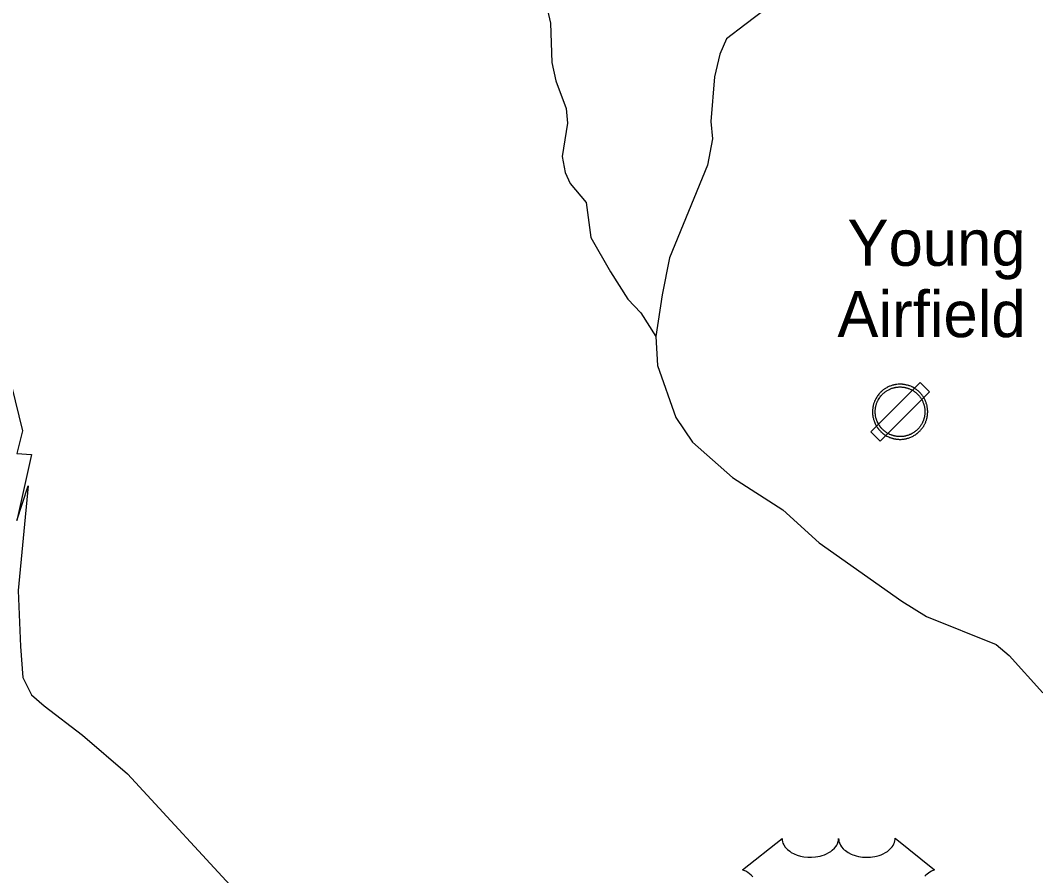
# Model space of a CAD drawing. Extents: x 2056842 to 2160602, y 826753 to 1016856.
# Drawn here: x 2112847 to 2116153, y 922545 to 925331 of the extents above; entities that cross this region are included whole.
import ezdxf

# ---------------------------------------------------------------- set-up
doc = ezdxf.new("R2010")
doc.units = 0
for name, color, linetype in [('Exist Aviation Commercial or Municipal Label', 7, 'Continuous'), ('Exist Aviation Field Marked Auxiliary CELL', 7, 'Continuous'), ('Exist Hydrographic Creek Single Shore', 7, 'Continuous'), ('Exist Hydrographic Misc Water Feature', 7, 'Continuous'), ('Exist Road Primary US Shield CELL', 7, 'Continuous')]:
    doc.layers.add(name, color=color, linetype=linetype)

msp = doc.modelspace()

# ---------------------------------------------------------------- linework, layer by layer
at = {"layer": 'Exist Aviation Field Marked Auxiliary CELL'}
for points in [[(2115806.8, 924121.4), (2115776.6, 924151.6), (2115616.1, 923991.1), (2115646.3, 923960.9)], [(2115668.6, 923977.3), (2115672, 923975.6), (2115673.8, 923974.7), (2115674.7, 923974.3), (2115677.6, 923973), (2115678, 923972.9), (2115678.8, 923972.6), (2115681, 923971.8), (2115682.3, 923971.3), (2115684.7, 923970.6), (2115686.6, 923969.9), (2115687.9, 923969.6), (2115690.9, 923968.8), (2115691.6, 923968.7), (2115692.8, 923968.4), (2115694.7, 923968), (2115695.3, 923967.9), (2115696.2, 923967.7), (2115697.4, 923967.6), (2115700.1, 923967.1), (2115702.7, 923966.9), (2115705.8, 923966.6), (2115708.7, 923966.5), (2115710.3, 923966.4), (2115712.1, 923966.4), (2115714.8, 923966.4), (2115717.8, 923966.6), (2115721.4, 923967), (2115724.6, 923967.4), (2115727.4, 923967.9), (2115728.8, 923968.1), (2115729.3, 923968.2), (2115730.1, 923968.4), (2115731.2, 923968.7), (2115732.7, 923969), (2115733.7, 923969.3), (2115736.1, 923969.9), (2115738.2, 923970.5), (2115739, 923970.8), (2115743.2, 923972.2), (2115746.9, 923973.7), (2115749.1, 923974.7), (2115751.8, 923976), (2115754.5, 923977.4), (2115756.6, 923978.5), (2115758.9, 923980), (2115761.2, 923981.4), (2115763.8, 923983.3), (2115766.2, 923985.1), (2115767.2, 923985.9), (2115767.6, 923986.2), (2115768.6, 923987), (2115770.3, 923988.4), (2115772.9, 923990.8), (2115774.9, 923992.7), (2115776.5, 923994.4), (2115778.3, 923996.3), (2115780.1, 923998.3), (2115781.6, 924000.3), (2115783.7, 924002.9), (2115785.2, 924005), (2115786.8, 924007.4), (2115788.3, 924009.9), (2115789, 924010.9), (2115790.2, 924013.1), (2115791.4, 924015.3), (2115792.1, 924016.8), (2115793, 924018.6), (2115793.8, 924020.5), (2115795.2, 924023.9), (2115795.7, 924025.2), (2115796.5, 924027.4), (2115797, 924029.1), (2115797.3, 924030.1), (2115797.8, 924031.5), (2115798.2, 924032.9), (2115798.7, 924035.1), (2115799.2, 924037.1), (2115800, 924041.6), (2115800.2, 924042.3), (2115800.5, 924044.8), (2115800.7, 924046.7), (2115800.9, 924048.2), (2115801.1, 924051.5), (2115801.3, 924055.3), (2115801.3, 924057.9), (2115801.1, 924061.2), (2115800.9, 924064.2), (2115800.8, 924065.6), (2115800.6, 924066.8), (2115800.4, 924068.3), (2115800.1, 924070.5), (2115799.9, 924071.5), (2115799.5, 924074.1), (2115799.3, 924074.9), (2115799.1, 924075.9), (2115798.7, 924077.6), (2115798.2, 924079.6), (2115797.6, 924081.6), (2115796.8, 924084.2), (2115796.6, 924084.7), (2115796, 924086.5), (2115795.2, 924088.7), (2115794.2, 924091.1), (2115793.2, 924093.6), (2115792.1, 924095.8), (2115790.8, 924098.4), (2115789.6, 924100.4), (2115789, 924101.5), (2115788.6, 924102.2), (2115787.6, 924103.9), (2115786.3, 924105.9), (2115784.8, 924108.1), (2115783.4, 924110), (2115781.7, 924112.3), (2115780.3, 924113.9), (2115778.5, 924116.1), (2115776.7, 924117.9), (2115775, 924119.7), (2115774.6, 924120.1), (2115773.6, 924121.1), (2115772.1, 924122.4), (2115770.1, 924124.3), (2115768.2, 924125.8), (2115766.2, 924127.4), (2115764.4, 924128.8), (2115763.7, 924129.3), (2115763.2, 924129.6), (2115762.5, 924130.1), (2115761, 924131.1), (2115759.5, 924132.1), (2115758.2, 924132.9), (2115756.2, 924134.2), (2115752.7, 924136), (2115751.1, 924136.9), (2115750.6, 924137.1), (2115748.4, 924138.1), (2115746, 924139.2), (2115742.7, 924140.4), (2115741.3, 924140.9), (2115739.4, 924141.6), (2115738.5, 924141.9), (2115736, 924142.7), (2115733.7, 924143.3), (2115732.8, 924143.5), (2115730.7, 924144), (2115728.4, 924144.5), (2115726.1, 924144.8), (2115724.5, 924145.1), (2115720.4, 924145.6), (2115719.7, 924145.7), (2115717.6, 924145.8), (2115715.5, 924146), (2115715, 924146), (2115710, 924146.1), (2115706.9, 924146), (2115705.1, 924145.8), (2115701, 924145.5), (2115700.7, 924145.4), (2115699.1, 924145.2), (2115697.4, 924144.9), (2115696.1, 924144.8), (2115695.1, 924144.6), (2115692.4, 924144), (2115691, 924143.7), (2115689.7, 924143.4), (2115687, 924142.7), (2115684.5, 924141.9), (2115682.6, 924141.3), (2115682.1, 924141.1), (2115678.9, 924140), (2115677.8, 924139.5), (2115677.1, 924139.2), (2115674.4, 924138.1), (2115672.7, 924137.3), (2115669.5, 924135.8), (2115667.8, 924134.7), (2115665.4, 924133.4), (2115663.6, 924132.3), (2115661.6, 924131), (2115660.1, 924130), (2115658.1, 924128.5), (2115656.9, 924127.6), (2115654, 924125.3), (2115653.5, 924124.9), (2115652, 924123.6), (2115650.6, 924122.3), (2115650.3, 924122), (2115648.9, 924120.7), (2115646.9, 924118.8), (2115645.6, 924117.2), (2115644.1, 924115.7), (2115642.2, 924113.5), (2115640.1, 924110.8), (2115638.4, 924108.4), (2115638, 924107.9), (2115637.6, 924107.3), (2115636.8, 924106.2), (2115636.5, 924105.7), (2115635.3, 924104), (2115633.4, 924100.7), (2115633.2, 924100.4), (2115632.8, 924099.5), (2115632.3, 924098.6), (2115630.9, 924095.9), (2115630.3, 924094.6), (2115628.6, 924090.9), (2115626.9, 924086.4), (2115626.1, 924084.2), (2115625.3, 924081.8), (2115625.2, 924081.1), (2115624.8, 924079.8), (2115624.3, 924077.8), (2115624.1, 924077.2), (2115623.4, 924073.9), (2115623.1, 924072.6), (2115623, 924071.5), (2115622.6, 924069.2), (2115622.5, 924068.5), (2115622.4, 924067.7), (2115622.2, 924065.9), (2115621.9, 924063.6), (2115621.9, 924062.7), (2115621.8, 924061.7), (2115621.7, 924059.4), (2115621.7, 924058.3), (2115621.7, 924056.3), (2115621.7, 924054.6), (2115621.7, 924052.1), (2115621.9, 924049.9), (2115621.9, 924049.2), (2115622.1, 924047.2), (2115622.4, 924044.7), (2115622.6, 924043.5), (2115622.7, 924042.5), (2115623.2, 924039.7), (2115623.8, 924036.8), (2115624.4, 924034), (2115625.2, 924031.2), (2115625.8, 924029.2), (2115626.6, 924026.7), (2115626.9, 924025.9), (2115627.7, 924023.9), (2115628.9, 924020.7), (2115630.4, 924017.5), (2115631.7, 924014.9), (2115632.2, 924014), (2115632.7, 924013.1), (2115633.7, 924011.3), (2115634, 924010.9), (2115635.2, 924008.8), (2115636.6, 924006.7), (2115637.8, 924004.9), (2115638, 924004.5), (2115639.4, 924002.7), (2115639.8, 924002.1), (2115640.5, 924001.1), (2115641.1, 924000.4), (2115641.7, 923999.7), (2115642.4, 923998.8), (2115643.1, 923997.9), (2115643.6, 923997.5), (2115644.5, 923996.5), (2115645.9, 923994.8), (2115646.6, 923994.1), (2115648, 923992.8), (2115649.2, 923991.5), (2115650.1, 923990.7), (2115651, 923989.8), (2115652.8, 923988.2), (2115653.6, 923987.6), (2115655.8, 923985.8), (2115656.9, 923984.9), (2115657.5, 923984.5), (2115659.8, 923982.8), (2115662.1, 923981.3), (2115665.2, 923979.3)], [(2115672.9, 923985.1), (2115669.8, 923987), (2115667, 923988.8), (2115664.9, 923990.1), (2115662.8, 923991.6), (2115662.3, 923992), (2115661.3, 923992.8), (2115659.3, 923994.4), (2115658.7, 923995), (2115657, 923996.4), (2115656.1, 923997.2), (2115655.4, 923998), (2115654.2, 923999.1), (2115653, 924000.3), (2115652.4, 924000.9), (2115651.1, 924002.4), (2115650.3, 924003.3), (2115649.9, 924003.7), (2115649.3, 924004.5), (2115648.6, 924005.3), (2115648.1, 924006), (2115647.6, 924006.6), (2115646.9, 924007.4), (2115646.5, 924008), (2115645.3, 924009.6), (2115645.1, 924010), (2115644, 924011.6), (2115642.7, 924013.5), (2115641.6, 924015.4), (2115641.4, 924015.8), (2115640.5, 924017.3), (2115640.1, 924018.2), (2115639.6, 924019), (2115638.5, 924021.3), (2115637.1, 924024.3), (2115636, 924027.1), (2115635.3, 924028.9), (2115635, 924029.7), (2115634.3, 924031.9), (2115633.7, 924033.7), (2115633, 924036.2), (2115632.5, 924038.7), (2115631.9, 924041.3), (2115631.5, 924043.9), (2115631.4, 924044.8), (2115631.2, 924045.8), (2115631, 924048.1), (2115630.8, 924049.9), (2115630.7, 924050.6), (2115630.6, 924052.5), (2115630.5, 924054.8), (2115630.5, 924056.3), (2115630.6, 924058.1), (2115630.6, 924059.1), (2115630.7, 924061.2), (2115630.8, 924062), (2115630.8, 924062.9), (2115631, 924064.9), (2115631.2, 924066.6), (2115631.3, 924067.3), (2115631.4, 924067.9), (2115631.7, 924070), (2115631.9, 924071), (2115632.1, 924072.2), (2115632.8, 924075.1), (2115632.9, 924075.6), (2115633.4, 924077.5), (2115633.7, 924078.6), (2115633.9, 924079.3), (2115634.5, 924081.4), (2115635.2, 924083.5), (2115636.8, 924087.5), (2115638.3, 924090.8), (2115638.9, 924092), (2115640.1, 924094.4), (2115640.6, 924095.3), (2115641, 924096), (2115641.1, 924096.3), (2115642.9, 924099.3), (2115643.9, 924100.8), (2115644.2, 924101.3), (2115644.9, 924102.3), (2115645.2, 924102.8), (2115645.6, 924103.2), (2115647.1, 924105.4), (2115649, 924107.8), (2115650.8, 924109.8), (2115652.1, 924111.2), (2115653.3, 924112.6), (2115655.1, 924114.3), (2115656.3, 924115.5), (2115656.6, 924115.8), (2115657.9, 924116.9), (2115659.2, 924118.1), (2115659.7, 924118.5), (2115662.3, 924120.5), (2115663.3, 924121.3), (2115665.2, 924122.7), (2115666.6, 924123.6), (2115668.3, 924124.7), (2115669.9, 924125.7), (2115672.2, 924127), (2115673.7, 924127.9), (2115676.5, 924129.2), (2115678.1, 924130), (2115680.5, 924131), (2115681.1, 924131.3), (2115682.1, 924131.7), (2115685, 924132.7), (2115685.5, 924132.9), (2115687.2, 924133.4), (2115689.4, 924134.1), (2115691.8, 924134.7), (2115693.1, 924135), (2115694.3, 924135.3), (2115696.8, 924135.8), (2115697.6, 924136), (2115698.8, 924136.2), (2115700.4, 924136.4), (2115701.8, 924136.6), (2115702.1, 924136.6), (2115705.7, 924137), (2115707.4, 924137.1), (2115710.1, 924137.2), (2115714.6, 924137.1), (2115715.1, 924137.1), (2115717, 924137), (2115718.9, 924136.8), (2115719.5, 924136.8), (2115723.2, 924136.3), (2115724.7, 924136.1), (2115726.7, 924135.7), (2115728.8, 924135.3), (2115730.7, 924134.8), (2115731.5, 924134.6), (2115733.6, 924134.1), (2115735.9, 924133.4), (2115736.6, 924133.1), (2115738.3, 924132.6), (2115739.6, 924132.1), (2115742.6, 924131), (2115744.8, 924130), (2115746.7, 924129.1), (2115747.1, 924128.9), (2115748.6, 924128.1), (2115751.7, 924126.4), (2115753.6, 924125.3), (2115754.8, 924124.6), (2115756.1, 924123.7), (2115757.4, 924122.8), (2115758.1, 924122.4), (2115758.5, 924122.1), (2115759.2, 924121.6), (2115760.7, 924120.4), (2115762.6, 924118.9), (2115764.3, 924117.5), (2115766.1, 924115.9), (2115767.4, 924114.7), (2115768.3, 924113.8), (2115768.7, 924113.4), (2115770.3, 924111.8), (2115771.8, 924110.1), (2115773.5, 924108.2), (2115774.7, 924106.8), (2115776.2, 924104.7), (2115777.5, 924103), (2115778.9, 924101), (2115780, 924099.1), (2115780.9, 924097.6), (2115781.3, 924097), (2115781.9, 924096), (2115782.9, 924094.2), (2115784.1, 924091.9), (2115785.1, 924089.9), (2115786, 924087.6), (2115786.9, 924085.5), (2115787.6, 924083.5), (2115788.2, 924081.9), (2115788.3, 924081.4), (2115789.1, 924079.1), (2115789.6, 924077.2), (2115790, 924075.5), (2115790.4, 924073.9), (2115790.6, 924073), (2115790.7, 924072.3), (2115791.2, 924070), (2115791.3, 924069.1), (2115791.6, 924067.1), (2115791.8, 924065.8), (2115791.9, 924064.7), (2115792, 924063.4), (2115792.2, 924060.7), (2115792.4, 924057.7), (2115792.4, 924055.4), (2115792.3, 924052), (2115792, 924049), (2115791.9, 924047.7), (2115791.7, 924045.9), (2115791.4, 924043.7), (2115791.3, 924043), (2115790.5, 924039), (2115790, 924037.2), (2115789.6, 924035.3), (2115789.2, 924034), (2115788.8, 924032.7), (2115788.6, 924031.8), (2115788.1, 924030.3), (2115787.3, 924028.3), (2115786.9, 924027.1), (2115785.6, 924024), (2115784.9, 924022.4), (2115784.1, 924020.8), (2115783.4, 924019.3), (2115782.4, 924017.4), (2115781.3, 924015.4), (2115780.7, 924014.5), (2115779.4, 924012.3), (2115777.9, 924010.1), (2115776.5, 924008.1), (2115774.7, 924005.8), (2115773.3, 924004), (2115771.7, 924002.2), (2115770.1, 924000.5), (2115768.6, 923999), (2115766.8, 923997.2), (2115764.4, 923995.1), (2115762.9, 923993.8), (2115762.1, 923993.1), (2115761.7, 923992.8), (2115760.7, 923992.1), (2115758.6, 923990.5), (2115756.2, 923988.8), (2115754.2, 923987.5), (2115752.1, 923986.2), (2115750.3, 923985.3), (2115747.8, 923983.9), (2115745.4, 923982.8), (2115743.4, 923981.9), (2115740.1, 923980.6), (2115736.3, 923979.3), (2115735.5, 923979), (2115733.7, 923978.5), (2115731.5, 923977.9), (2115730.6, 923977.7), (2115729.2, 923977.3), (2115728.2, 923977.1), (2115727.5, 923976.9), (2115727.1, 923976.9), (2115725.8, 923976.7), (2115723.3, 923976.2), (2115720.4, 923975.8), (2115717.2, 923975.5), (2115714.4, 923975.3), (2115712.1, 923975.3), (2115710.4, 923975.3), (2115709, 923975.4), (2115706.4, 923975.5), (2115703.5, 923975.7), (2115701.3, 923976), (2115698.8, 923976.4), (2115697.8, 923976.5), (2115696.9, 923976.7), (2115696.3, 923976.8), (2115694.7, 923977.1), (2115693.6, 923977.3), (2115692.9, 923977.5), (2115690.2, 923978.2), (2115689.1, 923978.5), (2115687.3, 923979.1), (2115685.2, 923979.7), (2115684, 923980.1), (2115682, 923980.9), (2115681.3, 923981.2), (2115681, 923981.3), (2115678.3, 923982.5), (2115677.5, 923982.8), (2115675.9, 923983.6)]]:
    msp.add_lwpolyline(points, close=True, dxfattribs=at)
at = {"layer": 'Exist Hydrographic Creek Single Shore'}
for points in [[(2114548.8, 925431.6), (2114573.1, 925321.5), (2114577.7, 925193.5), (2114590.2, 925133.8), (2114624.4, 925043.9), (2114628.7, 924995.9), (2114611, 924888), (2114621.4, 924835.9), (2114637.4, 924799.8), (2114689.9, 924738), (2114704.3, 924624.2), (2114768.9, 924512.6), (2114825.1, 924422.8), (2114867.2, 924379), (2114915.8, 924301.2)], [(2112693, 924599.7), (2112712.9, 924539.5), (2112741.1, 924475.6), (2112775.7, 924369.9), (2112796.1, 924234), (2112854.2, 923994.1), (2112836.1, 923920.3), (2112883.4, 923917.4), (2112836.1, 923702.3), (2112872.5, 923815.1), (2112839.9, 923474.4), (2112847.5, 923291.9), (2112855.1, 923190.6), (2112883.2, 923134.3), (2112925.1, 923098.6), (2113049.8, 923003.2), (2113196.4, 922876.6), (2113568.3, 922473.1)]]:
    msp.add_lwpolyline(points, dxfattribs=at)
at = {"layer": 'Exist Hydrographic Misc Water Feature'}
for points in [[(2115673.5, 926118.6), (2115672.2, 926001.3), (2115612.7, 925817.5), (2115573.4, 925718.7), (2115545.5, 925656.6), (2115470.8, 925525.3), (2115380.9, 925450.5), (2115206.1, 925316.2), (2115146.6, 925270.6), (2115124.4, 925220.5), (2115106.7, 925147), (2115095.3, 925001.3), (2115100.4, 924945.2), (2115083.9, 924859), (2114960.7, 924557.5), (2114937.1, 924437.4), (2114916, 924301.4)], [(2114915.8, 924301.2), (2114922.1, 924207.2), (2114980.9, 924037.7), (2115035.3, 923957.8), (2115165.8, 923842.2), (2115330, 923737.1), (2115448.5, 923629.7), (2115717.5, 923439), (2115797.5, 923389.1), (2116024, 923298.1), (2116066.2, 923262.5), (2116176.6, 923141.1)]]:
    msp.add_lwpolyline(points, dxfattribs=at)
at = {"layer": 'Exist Road Primary US Shield CELL'}
msp.add_lwpolyline([(2115231.9, 922541.9), (2115226.2, 922547.6), (2115220.7, 922551.9), (2115215.5, 922555.6), (2115209, 922559.6), (2115202.6, 922562.7), (2115198.7, 922564.3), (2115327.3, 922666.7), (2115327.6, 922661.4), (2115328.9, 922655.1), (2115329.9, 922651.8), (2115332.9, 922645.6), (2115337.7, 922638.2), (2115344.5, 922631), (2115352.2, 922624.7), (2115357.3, 922621.4), (2115366.1, 922616.6), (2115376.1, 922612.5), (2115387.2, 922609.3), (2115398.5, 922607), (2115410.8, 922605.6), (2115423.1, 922605.4), (2115436.3, 922606.4), (2115450.9, 922609.2), (2115457.6, 922610.9), (2115465.2, 922613.5), (2115472.1, 922616.4), (2115479.8, 922620.5), (2115486, 922624.5), (2115490.8, 922628), (2115497.6, 922634.5), (2115503.1, 922641.3), (2115505.3, 922645.1), (2115507.3, 922648.7), (2115510, 922656.5), (2115510.8, 922659.9), (2115511.3, 922667), (2115511.7, 922661), (2115512.4, 922657.3), (2115513.3, 922653.7), (2115514.9, 922649.8), (2115517.6, 922644.3), (2115520.6, 922639.7), (2115526.4, 922633), (2115529.9, 922629.6), (2115533.2, 922627), (2115541.9, 922621), (2115552.2, 922615.8), (2115557.2, 922613.6), (2115562.3, 922611.8), (2115568.9, 922609.8), (2115575.6, 922608.2), (2115582.3, 922607.1), (2115589.1, 922606.1), (2115596.1, 922605.6), (2115601.8, 922605.4), (2115608.8, 922605.5), (2115615.3, 922605.9), (2115621.9, 922606.6), (2115629.2, 922607.8), (2115635, 922609.1), (2115642.8, 922611.2), (2115649.7, 922613.7), (2115655.9, 922616.3), (2115663.9, 922620.5), (2115670.3, 922624.5), (2115675, 922628.4), (2115680.7, 922633.5), (2115686, 922639.7), (2115689.1, 922644.2), (2115691.3, 922648.8), (2115693.3, 922653.7), (2115694.6, 922658.8), (2115695.2, 922663.3), (2115695.3, 922667.1), (2115823.9, 922564.7), (2115820.9, 922563.5), (2115813.9, 922560.1), (2115808.4, 922556.8), (2115799.5, 922550.6), (2115795.7, 922547.2), (2115791.9, 922543.6)], dxfattribs=at)

# ---------------------------------------------------------------- texts
at = {"layer": 'Exist Aviation Commercial or Municipal Label'}
for s, p in [('Young', (2115540.1, 924531.7)), ('Airfield', (2115507.2, 924299.4))]:
    msp.add_text(s, height=150, dxfattribs=at).set_placement(p)

doc.saveas('drawing.dxf')
